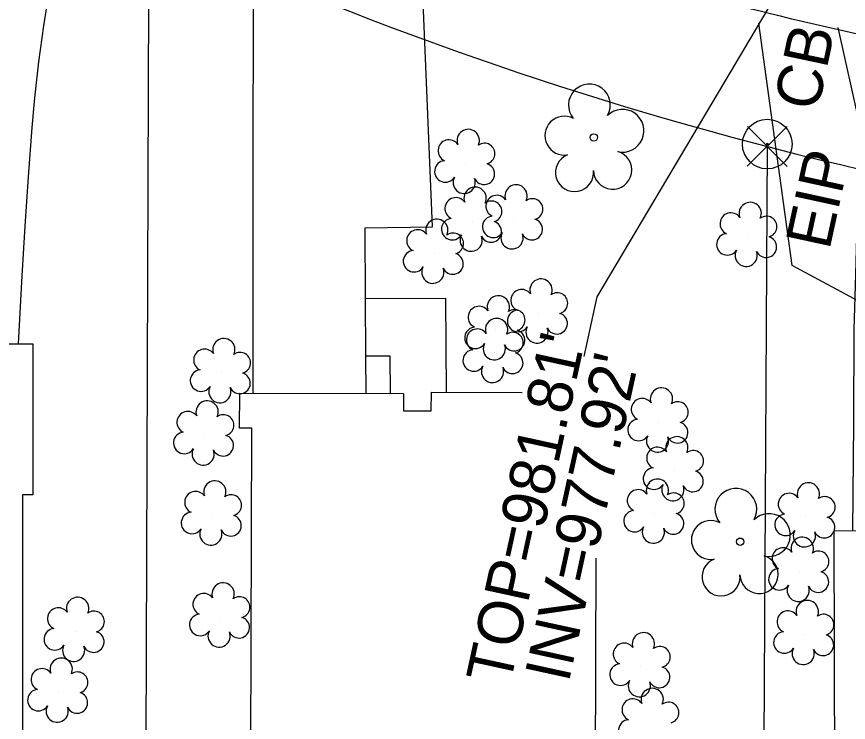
# Model space of a CAD drawing. Extents: x 1611576 to 1617186, y 899279 to 905462.
# Drawn here: x 1616412.1 to 1616485.9, y 901600.4 to 901663 of the extents above; entities that cross this region are included whole.
import ezdxf

# ---------------------------------------------------------------- set-up
doc = ezdxf.new("R2010")
doc.units = 0
for name, color, linetype in [('Exist Building', 7, 'Continuous'), ('Exist Other Culture Area Outline', 7, 'Continuous'), ('Exist Property Corner CELL', 7, 'Continuous'), ('Exist Property Iron Pin CELL', 7, 'Continuous'), ('Exist Property Iron Pin Text', 7, 'Continuous'), ('Exist Property Line', 7, 'Continuous'), ('Exist Right of Way Line', 7, 'Continuous'), ('Exist Roads Curbs', 7, 'Continuous'), ('Exist Roads EOP', 7, 'Continuous'), ('Exist Roads EOP Other', 7, 'Continuous'), ('Exist Structure Minor Catch Basin Leader', 7, 'Continuous'), ('Exist Structure Minor Catch Basin Text', 7, 'Continuous'), ('Exist Structure Minor Catch Basin Top Elevation', 7, 'Continuous'), ('Exist Structure Minor Pipes RCP 18 Inch Invert', 7, 'Continuous'), ('Exist Vegetation Shrub CELL', 7, 'Continuous'), ('Exist Vegetation Tree CELL', 7, 'Continuous'), ('Prop 2 In Gas Line (St)', 7, 'Continuous')]:
    doc.layers.add(name, color=color, linetype=linetype)

# ---------------------------------------------------------------- blocks, each defined once
blk = doc.blocks.new('EXIST PROPERTY IRON PIN')
at = {"layer": 'Exist Property Iron Pin CELL'}
for radius in [0.0441, 0.00141]:
    blk.add_circle((0, 0), radius, dxfattribs=at)

msp = doc.modelspace()

# ---------------------------------------------------------------- linework, layer by layer
at = {"layer": 'Exist Building'}
for points in [[(1616394.898, 901627.651), (1616398.83, 901627.651), (1616398.829, 901633.968), (1616413.521, 901633.969), (1616413.522, 901620.575), (1616412.606, 901620.575), (1616412.608, 901591.698), (1616385.935, 901591.696), (1616385.933, 901610.332)], [(1616463.489, 901614.953), (1616463.395, 901587.068), (1616457.292, 901587.088), (1616457.264, 901578.691), (1616431.849, 901578.776), (1616431.883, 901588.687), (1616432.819, 901588.684), (1616432.946, 901626.485), (1616431.868, 901626.489), (1616431.878, 901629.618), (1616446.423, 901629.569), (1616446.418, 901628.051), (1616448.876, 901628.043), (1616448.881, 901629.683), (1616456.949, 901629.656)]]:
    msp.add_lwpolyline(points, dxfattribs=at)
msp.add_lwpolyline([(1616517.458, 901617.54), (1616517.599, 901573.704), (1616484.754, 901573.599), (1616484.614, 901617.397), (1616496.062, 901617.434), (1616496.048, 901621.76), (1616517.306, 901621.828), (1616517.32, 901617.539)], close=True, dxfattribs=at)
at = {"layer": 'Exist Other Culture Area Outline'}
for points in [[(1616443.048, 901637.997), (1616450.123, 901638.046), (1616450.194, 901629.679)], [(1616443.075, 901632.906), (1616445.208, 901632.905), (1616445.224, 901629.573)]]:
    msp.add_lwpolyline(points, dxfattribs=at)
at = {"layer": 'Exist Property Corner CELL'}
msp.add_line((1616478.69, 901651.495), (1616478.69, 901651.495), dxfattribs=at)
msp.add_lwpolyline([(1616476.932, 901653.273), (1616480.448, 901649.717), (1616478.69, 901651.495), (1616480.467, 901653.253), (1616476.912, 901649.737)], dxfattribs=at)
at = {"layer": 'Exist Property Line'}
for p, q in [((1616423.205, 901496.843), (1616423.837, 901670.831)), ((1616478.69, 901651.495), (1616477.825, 901496.627))]:
    msp.add_line(p, q, dxfattribs=at)
at = {"layer": 'Exist Right of Way Line'}
msp.add_arc((1616560.484, 901967.642), 326.557, 246.2087, 268.51667, dxfattribs=at)
at = {"layer": 'Exist Roads Curbs'}
msp.add_spline([(1616576.436, 901651.141), (1616560.362, 901651.873), (1616541.572, 901653.197), (1616514.262, 901656.474), (1616480.87, 901662.803), (1616452.549, 901670.884), (1616427.974, 901679.501)], degree=3, dxfattribs=at)
at = {"layer": 'Exist Roads EOP'}
msp.add_spline([(1616600.703, 901615.071), (1616596.491, 901640.707), (1616577.816, 901651.88), (1616577.758, 901653.582), (1616560.382, 901654.399), (1616541.66, 901655.742), (1616514.624, 901658.966), (1616481.568, 901665.456), (1616453.293, 901673.284), (1616429.007, 901681.848), (1616427.559, 901682.356), (1616413.543, 901687.442), (1616400.429, 901690.536), (1616382.846, 901691.642), (1616359.811, 901688.156), (1616349.758, 901685.257), (1616334.537, 901681.299), (1616320.225, 901678.765)], degree=3, dxfattribs=at)
at = {"layer": 'Exist Roads EOP Other'}
for points in [[(1616412.253, 901633.969), (1616412.563, 901640.017), (1616412.82, 901644.408), (1616413.119, 901648.794), (1616413.462, 901653.175), (1616413.689, 901655.803), (1616414.047, 901659.005), (1616414.479, 901662.199), (1616414.984, 901665.385), (1616415.561, 901668.56), (1616416.086, 901671.026)], [(1616433.067, 901629.614), (1616433.076, 901644.726), (1616433.098, 901669.403)], [(1616443.093, 901629.58), (1616443.075, 901632.906), (1616443.048, 901637.997), (1616443.015, 901644.283), (1616448.973, 901644.349), (1616448.154, 901664.293)], [(1616486.283, 901617.402), (1616486.381, 901626.996), (1616486.398, 901635.24), (1616486.564, 901640.136), (1616486.917, 901653.403), (1616484.967, 901662.054)]]:
    msp.add_lwpolyline(points, dxfattribs=at)
at = {"layer": 'Exist Structure Minor Catch Basin Leader'}
msp.add_lwpolyline([(1616479.393, 901664.827), (1616463.567, 901638.167), (1616462.425, 901632.862)], dxfattribs=at)
at = {"layer": 'Exist Vegetation Shrub CELL'}
for p, q in [((1616451.925, 901649.987), (1616451.925, 901649.987)), ((1616452.538, 901644.858), (1616452.538, 901644.858)), ((1616456.17, 901645.065), (1616456.17, 901645.065)), ((1616476.949, 901643.511), (1616476.949, 901643.511)), ((1616449.139, 901642.015), (1616449.139, 901642.015)), ((1616458.382, 901636.712), (1616458.382, 901636.712)), ((1616454.597, 901635.219), (1616454.597, 901635.219)), ((1616454.44, 901633.208), (1616454.44, 901633.208)), ((1616430.237, 901631.422), (1616430.237, 901631.422)), ((1616469.071, 901627.042), (1616469.071, 901627.042)), ((1616428.752, 901625.891), (1616428.752, 901625.891)), ((1616470.436, 901622.719), (1616470.436, 901622.719)), ((1616429.436, 901618.791), (1616429.436, 901618.791)), ((1616468.712, 901618.953), (1616468.712, 901618.953)), ((1616482.113, 901618.625), (1616482.113, 901618.625)), ((1616481.566, 901613.794), (1616481.566, 901613.794)), ((1616430.171, 901609.741), (1616430.171, 901609.741)), ((1616417.264, 901608.467), (1616417.264, 901608.467)), ((1616482.01, 901608.189), (1616482.01, 901608.189)), ((1616467.47, 901605.329), (1616467.47, 901605.329)), ((1616415.807, 901603.07), (1616415.807, 901603.07))]:
    msp.add_line(p, q, dxfattribs=at)
for centre, radius, start, end in [((1616452.154, 901652.027), 0.99, 334.83907, 200.47174), ((1616450.442, 901651.114), 0.968, 35.89076, 245.42165), ((1616453.597, 901650.856), 0.929, 284.45672, 126.08612), ((1616450.124, 901649.282), 0.955, 95.10992, 327.95341), ((1616453.562, 901649.058), 0.937, 204.99133, 73.46012), ((1616451.796, 901648.303), 0.984, 151.27966, 21.38702), ((1616456.398, 901647.106), 0.99, 334.83907, 200.47174), ((1616452.766, 901646.899), 0.99, 334.83907, 200.47174), ((1616451.055, 901645.985), 0.968, 35.89076, 245.42165), ((1616454.21, 901645.727), 0.929, 284.45672, 126.08612), ((1616454.687, 901646.192), 0.968, 35.89076, 245.42165), ((1616457.842, 901645.934), 0.929, 284.45672, 126.08612), ((1616477.178, 901645.551), 0.99, 334.83907, 200.47174), ((1616454.369, 901644.361), 0.955, 95.10992, 327.95341), ((1616475.467, 901644.637), 0.968, 35.89076, 245.42165), ((1616478.621, 901644.379), 0.929, 284.45672, 126.08612), ((1616449.368, 901644.056), 0.99, 334.83907, 200.47174), ((1616450.737, 901644.154), 0.955, 95.10992, 327.95341), ((1616454.175, 901643.929), 0.937, 204.99133, 73.46012), ((1616457.807, 901644.136), 0.937, 204.99133, 73.46012), ((1616447.656, 901643.142), 0.968, 35.89076, 245.42165), ((1616450.811, 901642.884), 0.929, 284.45672, 126.08612), ((1616456.041, 901643.382), 0.984, 151.27966, 21.38702), ((1616475.149, 901642.806), 0.955, 95.10992, 327.95341), ((1616452.409, 901643.175), 0.984, 151.27966, 21.38702), ((1616478.586, 901642.582), 0.937, 204.99133, 73.46012), ((1616447.339, 901641.311), 0.955, 95.10992, 327.95341), ((1616476.821, 901641.827), 0.984, 151.27966, 21.38702), ((1616450.776, 901641.086), 0.937, 204.99133, 73.46012), ((1616449.01, 901640.332), 0.984, 151.27966, 21.38702), ((1616458.61, 901638.752), 0.99, 334.83907, 200.47174), ((1616456.899, 901637.838), 0.968, 35.89076, 245.42165), ((1616460.054, 901637.581), 0.929, 284.45672, 126.08612), ((1616454.826, 901637.26), 0.99, 334.83907, 200.47174), ((1616453.114, 901636.346), 0.968, 35.89076, 245.42165), ((1616456.269, 901636.088), 0.929, 284.45672, 126.08612), ((1616456.581, 901636.007), 0.955, 95.10992, 327.95341), ((1616460.019, 901635.783), 0.937, 204.99133, 73.46012), ((1616454.668, 901635.248), 0.99, 334.83907, 200.47174), ((1616452.796, 901634.515), 0.955, 95.10992, 327.95341), ((1616452.957, 901634.335), 0.968, 35.89076, 245.42165), ((1616456.234, 901634.29), 0.937, 204.99133, 73.46012), ((1616456.112, 901634.077), 0.929, 284.45672, 126.08612), ((1616458.253, 901635.028), 0.984, 151.27966, 21.38702), ((1616430.466, 901633.462), 0.99, 334.83907, 200.47174), ((1616428.755, 901632.548), 0.968, 35.89076, 245.42165), ((1616452.639, 901632.503), 0.955, 95.10992, 327.95341), ((1616454.468, 901633.536), 0.984, 151.27966, 21.38702), ((1616431.909, 901632.291), 0.929, 284.45672, 126.08612), ((1616456.077, 901632.279), 0.937, 204.99133, 73.46012), ((1616454.311, 901631.524), 0.984, 151.27966, 21.38702), ((1616428.437, 901630.717), 0.955, 95.10992, 327.95341), ((1616431.874, 901630.493), 0.937, 204.99133, 73.46012), ((1616430.109, 901629.738), 0.984, 151.27966, 21.38702), ((1616469.3, 901629.083), 0.99, 334.83907, 200.47174), ((1616428.981, 901627.931), 0.99, 334.83907, 200.47174), ((1616467.589, 901628.169), 0.968, 35.89076, 245.42165), ((1616470.743, 901627.911), 0.929, 284.45672, 126.08612), ((1616427.27, 901627.018), 0.968, 35.89076, 245.42165), ((1616430.424, 901626.76), 0.929, 284.45672, 126.08612), ((1616467.271, 901626.338), 0.955, 95.10992, 327.95341), ((1616470.709, 901626.113), 0.937, 204.99133, 73.46012), ((1616426.952, 901625.187), 0.955, 95.10992, 327.95341), ((1616430.389, 901624.962), 0.937, 204.99133, 73.46012), ((1616468.943, 901625.359), 0.984, 151.27966, 21.38702), ((1616470.665, 901624.759), 0.99, 334.83907, 200.47174), ((1616428.624, 901624.207), 0.984, 151.27966, 21.38702), ((1616468.953, 901623.845), 0.968, 35.89076, 245.42165), ((1616472.108, 901623.588), 0.929, 284.45672, 126.08612), ((1616468.636, 901622.014), 0.955, 95.10992, 327.95341), ((1616472.073, 901621.79), 0.937, 204.99133, 73.46012), ((1616429.665, 901620.832), 0.99, 334.83907, 200.47174), ((1616468.941, 901620.993), 0.99, 334.83907, 200.47174), ((1616482.342, 901620.665), 0.99, 334.83907, 200.47174), ((1616427.954, 901619.918), 0.968, 35.89076, 245.42165), ((1616467.23, 901620.08), 0.968, 35.89076, 245.42165), ((1616470.308, 901621.035), 0.984, 151.27966, 21.38702), ((1616431.108, 901619.66), 0.929, 284.45672, 126.08612), ((1616470.384, 901619.822), 0.929, 284.45672, 126.08612), ((1616480.631, 901619.751), 0.968, 35.89076, 245.42165), ((1616483.785, 901619.493), 0.929, 284.45672, 126.08612), ((1616427.636, 901618.087), 0.955, 95.10992, 327.95341), ((1616431.074, 901617.862), 0.937, 204.99133, 73.46012), ((1616466.912, 901618.248), 0.955, 95.10992, 327.95341), ((1616470.349, 901618.024), 0.937, 204.99133, 73.46012), ((1616480.313, 901617.92), 0.955, 95.10992, 327.95341), ((1616483.75, 901617.696), 0.937, 204.99133, 73.46012), ((1616429.308, 901617.108), 0.984, 151.27966, 21.38702), ((1616468.584, 901617.269), 0.984, 151.27966, 21.38702), ((1616481.985, 901616.941), 0.984, 151.27966, 21.38702), ((1616481.795, 901615.834), 0.99, 334.83907, 200.47174), ((1616480.083, 901614.92), 0.968, 35.89076, 245.42165), ((1616483.238, 901614.663), 0.929, 284.45672, 126.08612), ((1616479.766, 901613.089), 0.955, 95.10992, 327.95341), ((1616483.203, 901612.865), 0.937, 204.99133, 73.46012), ((1616430.4, 901611.781), 0.99, 334.83907, 200.47174), ((1616481.438, 901612.11), 0.984, 151.27966, 21.38702), ((1616417.492, 901610.507), 0.99, 334.83907, 200.47174), ((1616428.689, 901610.868), 0.968, 35.89076, 245.42165), ((1616431.843, 901610.61), 0.929, 284.45672, 126.08612), ((1616482.239, 901610.23), 0.99, 334.83907, 200.47174), ((1616415.781, 901609.593), 0.968, 35.89076, 245.42165), ((1616418.936, 901609.336), 0.929, 284.45672, 126.08612), ((1616428.371, 901609.037), 0.955, 95.10992, 327.95341), ((1616431.808, 901608.812), 0.937, 204.99133, 73.46012), ((1616480.527, 901609.316), 0.968, 35.89076, 245.42165), ((1616483.682, 901609.058), 0.929, 284.45672, 126.08612), ((1616415.463, 901607.762), 0.955, 95.10992, 327.95341), ((1616418.901, 901607.538), 0.937, 204.99133, 73.46012), ((1616430.043, 901608.057), 0.984, 151.27966, 21.38702), ((1616467.699, 901607.37), 0.99, 334.83907, 200.47174), ((1616480.21, 901607.485), 0.955, 95.10992, 327.95341), ((1616483.647, 901607.26), 0.937, 204.99133, 73.46012), ((1616417.135, 901606.783), 0.984, 151.27966, 21.38702), ((1616465.987, 901606.456), 0.968, 35.89076, 245.42165), ((1616469.142, 901606.198), 0.929, 284.45672, 126.08612), ((1616481.882, 901606.505), 0.984, 151.27966, 21.38702), ((1616416.035, 901605.11), 0.99, 334.83907, 200.47174), ((1616465.67, 901604.625), 0.955, 95.10992, 327.95341), ((1616469.107, 901604.4), 0.937, 204.99133, 73.46012), ((1616414.324, 901604.197), 0.968, 35.89076, 245.42165), ((1616417.479, 901603.939), 0.929, 284.45672, 126.08612), ((1616467.341, 901603.645), 0.984, 151.27966, 21.38702), ((1616414.006, 901602.366), 0.955, 95.10992, 327.95341), ((1616468.479, 901602.427), 0.99, 334.83907, 200.47174), ((1616417.444, 901602.141), 0.937, 204.99133, 73.46012), ((1616466.767, 901601.513), 0.968, 35.89076, 245.42165), ((1616415.678, 901601.386), 0.984, 151.27966, 21.38702), ((1616469.922, 901601.256), 0.929, 284.45672, 126.08612), ((1616466.449, 901599.682), 0.955, 95.10992, 327.95341)]:
    msp.add_arc(centre, radius, start, end, dxfattribs=at)
at = {"layer": 'Exist Vegetation Tree CELL'}
for p, q in [((1616463.292, 901652.298), (1616463.292, 901652.298)), ((1616476.291, 901616.425), (1616476.291, 901616.425))]:
    msp.add_line(p, q, dxfattribs=at)
for centre in [(1616463.292, 901652.298), (1616476.291, 901616.425)]:
    msp.add_circle(centre, 0.326, dxfattribs=at)
for centre, radius, start, end in [((1616462.907, 901655.172), 1.856, 330.16508, 219.71335), ((1616465.841, 901652.887), 1.899, 257.1011, 134.19993), ((1616460.687, 901652.452), 1.727, 62.66361, 279.3457), ((1616461.588, 901649.178), 1.689, 111.56708, 6.23104), ((1616464.965, 901649.399), 1.698, 181.28216, 74.55999), ((1616475.906, 901619.298), 1.856, 330.16508, 219.71335), ((1616478.84, 901617.013), 1.899, 257.1011, 134.19993), ((1616473.686, 901616.579), 1.727, 62.66361, 279.3457), ((1616474.587, 901613.304), 1.689, 111.56708, 6.23104), ((1616477.964, 901613.525), 1.698, 181.28216, 74.55999)]:
    msp.add_arc(centre, radius, start, end, dxfattribs=at)
at = {"layer": 'Prop 2 In Gas Line (St)'}
for p, q in [((1616480.891, 901640.943), (1616477.935, 901662.428)), ((1616512.197, 901624.01), (1616480.891, 901640.943))]:
    msp.add_line(p, q, dxfattribs=at)

# ---------------------------------------------------------------- block references
at = {"layer": 'Exist Property Iron Pin CELL', "xscale": 50, "yscale": 50}
msp.add_blockref('EXIST PROPERTY IRON PIN', (1616478.691, 901651.705), dxfattribs=at)

# ---------------------------------------------------------------- texts
at = {"layer": 'Exist Property Iron Pin Text'}
msp.add_text('EIP', height=4, rotation=77.71667, dxfattribs=at).set_placement((1616484.201, 901642.226))
at = {"layer": 'Exist Structure Minor Catch Basin Text'}
msp.add_text('CB', height=4, rotation=78.01667, dxfattribs=at).set_placement((1616483.159, 901654.522))
at = {"layer": 'Exist Structure Minor Catch Basin Top Elevation'}
msp.add_text("TOP=981.81'", height=4, rotation=77.71667, dxfattribs=at).set_placement((1616455.852, 901603.6))
at = {"layer": 'Exist Structure Minor Pipes RCP 18 Inch Invert'}
msp.add_text("INV=977.92'", height=4, rotation=77.71667, dxfattribs=at).set_placement((1616461.063, 901603.828))

doc.saveas('drawing.dxf')
